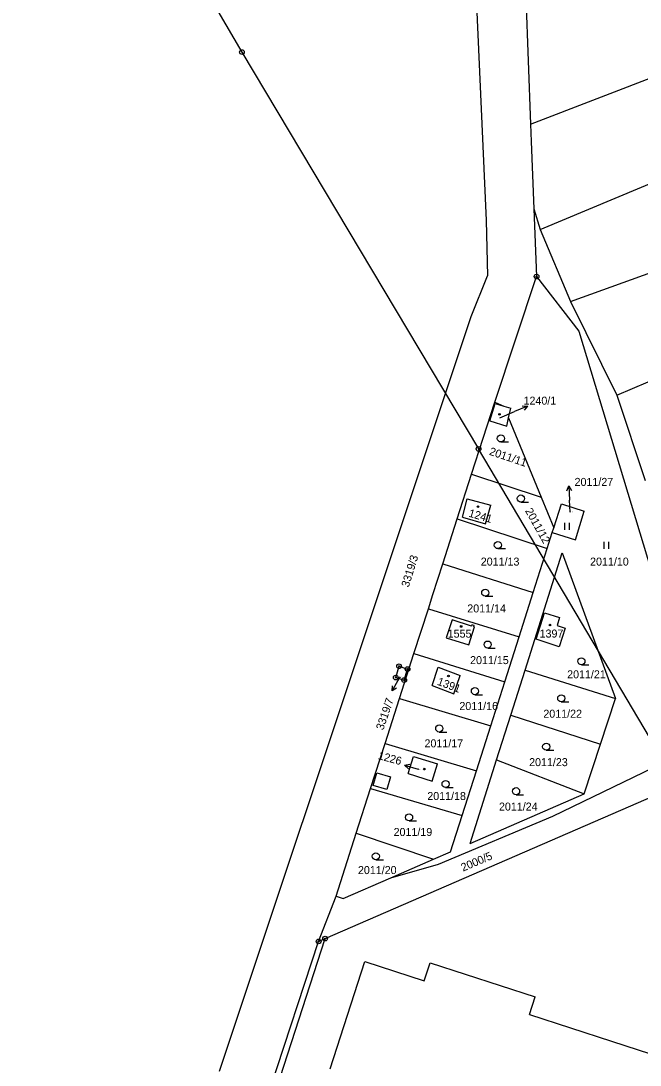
# Model space of a CAD drawing. Extents: x -763205 to -760228, y -1155311 to -1152844.
# Drawn here: x -761869.1 to -761737.4, y -1154249.1 to -1154027.2 of the extents above; entities that cross this region are included whole.
import ezdxf

# ---------------------------------------------------------------- set-up
doc = ezdxf.new("R2010")
doc.units = 0
for name, color, linetype in [('Vrstva 1', 7, 'Continuous'), ('Vrstva 12', 7, 'Continuous'), ('Vrstva 16', 7, 'Continuous'), ('Vrstva 18', 7, 'Continuous'), ('Vrstva 19', 7, 'Continuous'), ('Vrstva 24', 7, 'Continuous'), ('Vrstva 25', 7, 'Continuous'), ('Vrstva 26', 7, 'Continuous'), ('Vrstva 4', 7, 'Continuous'), ('Vrstva 6', 7, 'Continuous')]:
    doc.layers.add(name, color=color, linetype=linetype)

msp = doc.modelspace()

# ---------------------------------------------------------------- linework, layer by layer
at = {"layer": 'Vrstva 1'}
for p, q in [((-761772.74, -1154010.99), (-761770.15, -1154069.65)), ((-761761.76, -1154020.22), (-761760.68, -1154049.22)), ((-761760.68, -1154049.22), (-761760.55, -1154052.86)), ((-761760.55, -1154052.86), (-761759.99, -1154067.17)), ((-761759.99, -1154067.17), (-761759.42, -1154081.57)), ((-761770.15, -1154069.65), (-761769.86, -1154081.42)), ((-761773.28, -1154090.08), (-761769.86, -1154081.42)), ((-761768.31, -1154108.27), (-761759.42, -1154081.57)), ((-761759.42, -1154081.57), (-761750.42, -1154093.2)), ((-761791.55, -1154144.69), (-761773.28, -1154090.08)), ((-761750.42, -1154093.2), (-761723.95, -1154180.74)), ((-761773.22, -1154123.53), (-761768.31, -1154108.27)), ((-761769.32, -1154112.24), (-761768.18, -1154108.52)), ((-761768.31, -1154108.27), (-761766.37, -1154109.08)), ((-761768.18, -1154108.52), (-761766.37, -1154109.08)), ((-761766.37, -1154109.08), (-761764.85, -1154109.54)), ((-761765.34, -1154111.59), (-761764.85, -1154109.54)), ((-761765.75, -1154113.33), (-761765.34, -1154111.59)), ((-761765.34, -1154111.59), (-761758.42, -1154128.42)), ((-761769.32, -1154112.24), (-761765.75, -1154113.33)), ((-761776.27, -1154133.03), (-761773.22, -1154123.53)), ((-761773.22, -1154123.53), (-761758.42, -1154128.42)), ((-761775.13, -1154132.69), (-761774.14, -1154128.78)), ((-761774.14, -1154128.78), (-761769.16, -1154130.12)), ((-761758.42, -1154128.42), (-761755.74, -1154134.95)), ((-761770.24, -1154134.11), (-761769.16, -1154130.12)), ((-761755.74, -1154134.95), (-761754.1, -1154129.85)), ((-761754.1, -1154129.85), (-761749.29, -1154131.44)), ((-761751.15, -1154137.49), (-761749.29, -1154131.44)), ((-761779.35, -1154142.62), (-761776.27, -1154133.03)), ((-761776.27, -1154133.03), (-761757.14, -1154139.34)), ((-761775.13, -1154132.69), (-761770.24, -1154134.11)), ((-761757.14, -1154139.34), (-761756.07, -1154135.98)), ((-761756.07, -1154135.98), (-761755.74, -1154134.95)), ((-761756.07, -1154135.98), (-761751.15, -1154137.49)), ((-761761.85, -1154165.17), (-761753.96, -1154140.29)), ((-761760.11, -1154148.67), (-761757.14, -1154139.34)), ((-761753.96, -1154140.29), (-761742.6, -1154171.22)), ((-761781.48, -1154149.11), (-761779.35, -1154142.62)), ((-761779.35, -1154142.62), (-761760.11, -1154148.67)), ((-761826.85, -1154250.43), (-761791.55, -1154144.69)), ((-761782.42, -1154152.15), (-761781.48, -1154149.11)), ((-761763.13, -1154158.15), (-761760.11, -1154148.67)), ((-761785.5, -1154161.69), (-761782.42, -1154152.15)), ((-761782.42, -1154152.15), (-761763.13, -1154158.15)), ((-761759.51, -1154158.64), (-761757.69, -1154152.99)), ((-761757.69, -1154152.99), (-761754.5, -1154154.02)), ((-761777.38, -1154154.54), (-761778.63, -1154158.35)), ((-761773.24, -1154155.82), (-761777.38, -1154154.54)), ((-761773.81, -1154159.84), (-761772.6, -1154156.02)), ((-761773.17, -1154155.6), (-761773.24, -1154155.82)), ((-761772.71, -1154155.74), (-761773.17, -1154155.6)), ((-761772.78, -1154155.96), (-761772.71, -1154155.74)), ((-761772.6, -1154156.02), (-761772.78, -1154155.96)), ((-761754.5, -1154154.02), (-761755.04, -1154155.74)), ((-761755.04, -1154155.74), (-761753.32, -1154156.28)), ((-761778.63, -1154158.35), (-761773.81, -1154159.84)), ((-761766.17, -1154167.67), (-761763.13, -1154158.15)), ((-761753.32, -1154156.28), (-761754.59, -1154160.23)), ((-761754.59, -1154160.23), (-761759.51, -1154158.64)), ((-761788.56, -1154171.24), (-761785.5, -1154161.69)), ((-761785.5, -1154161.69), (-761766.17, -1154167.67)), ((-761789.35, -1154166.76), (-761788.65, -1154164.38)), ((-761788.65, -1154164.38), (-761786.84, -1154164.97)), ((-761787.55, -1154167.31), (-761786.84, -1154164.97)), ((-761781.64, -1154168.43), (-761780.3, -1154164.54)), ((-761780.3, -1154164.54), (-761775.63, -1154166.34)), ((-761789.35, -1154166.76), (-761787.55, -1154167.31)), ((-761777, -1154170.2), (-761775.63, -1154166.34)), ((-761764.88, -1154174.73), (-761761.85, -1154165.17)), ((-761761.85, -1154165.17), (-761742.6, -1154171.22)), ((-761781.64, -1154168.43), (-761777, -1154170.2)), ((-761769.16, -1154177.05), (-761766.17, -1154167.67)), ((-761791.63, -1154180.78), (-761788.56, -1154171.24)), ((-761788.56, -1154171.24), (-761769.16, -1154177.05)), ((-761745.78, -1154180.89), (-761742.6, -1154171.22)), ((-761767.92, -1154184.27), (-761764.88, -1154174.73)), ((-761764.88, -1154174.73), (-761745.78, -1154180.89)), ((-761772.19, -1154186.58), (-761769.16, -1154177.05)), ((-761794.7, -1154190.33), (-761791.63, -1154180.78)), ((-761791.63, -1154180.78), (-761772.19, -1154186.58)), ((-761755.98, -1154196.22), (-761723.95, -1154180.74)), ((-761749.26, -1154191.45), (-761745.78, -1154180.89)), ((-761786.69, -1154187.13), (-761785.55, -1154183.51)), ((-761785.55, -1154183.51), (-761780.49, -1154185.1)), ((-761773.55, -1154202.04), (-761767.92, -1154184.27)), ((-761767.92, -1154184.27), (-761749.26, -1154191.45)), ((-761786.69, -1154187.13), (-761781.64, -1154188.76)), ((-761781.64, -1154188.76), (-761780.49, -1154185.1)), ((-761775.22, -1154196.1), (-761772.19, -1154186.58)), ((-761804.37, -1154222.23), (-761724.28, -1154187.48)), ((-761797.76, -1154199.85), (-761794.7, -1154190.33)), ((-761794.7, -1154190.33), (-761775.22, -1154196.1)), ((-761773.55, -1154202.04), (-761749.26, -1154191.45)), ((-761777.68, -1154203.82), (-761775.22, -1154196.1)), ((-761780.23, -1154206.45), (-761755.98, -1154196.22)), ((-761802.06, -1154213.21), (-761797.76, -1154199.85)), ((-761797.76, -1154199.85), (-761781.31, -1154205.39)), ((-761781.31, -1154205.39), (-761777.68, -1154203.82)), ((-761790.37, -1154209.31), (-761781.31, -1154205.39)), ((-761790.37, -1154209.31), (-761780.23, -1154206.45)), ((-761800.51, -1154213.69), (-761790.37, -1154209.31)), ((-761805.75, -1154222.83), (-761802.06, -1154213.21)), ((-761802.06, -1154213.21), (-761800.51, -1154213.69)), ((-761843.5, -1154342.76), (-761804.37, -1154222.23)), ((-761805.75, -1154222.83), (-761804.37, -1154222.23)), ((-761837.94, -1154320.28), (-761805.75, -1154222.83)), ((-761803.32, -1154249.88), (-761795.91, -1154227.09)), ((-761795.91, -1154227.09), (-761783.28, -1154231.2)), ((-761783.28, -1154231.2), (-761782.05, -1154227.36)), ((-761782.05, -1154227.36), (-761759.7, -1154234.62)), ((-761760.89, -1154238.37), (-761759.7, -1154234.62)), ((-761760.89, -1154238.37), (-761743.45, -1154244.04)), ((-761743.45, -1154244.04), (-761709.32, -1154255.23))]:
    msp.add_line(p, q, dxfattribs=at)
at = {"layer": 'Vrstva 12'}
for p, q in [((-761869.08, -1153954.17), (-761822.06, -1154033.87)), ((-761822.06, -1154033.87), (-761771.74, -1154118.18)), ((-761732.92, -1154183.64), (-761771.74, -1154118.18))]:
    msp.add_line(p, q, dxfattribs=at)
at = {"layer": 'Vrstva 16'}
for p, q in [((-761761.331, -1154109.082), (-761764.09, -1154110.26)), ((-761767.22, -1154111.6), (-761764.09, -1154110.26)), ((-761752.557, -1154126.055), (-761752.38, -1154129.05)), ((-761752.23, -1154131.65), (-761752.38, -1154129.05)), ((-761790.126, -1154169.617), (-761788.66, -1154167)), ((-761788.43, -1154166.6), (-761788.66, -1154167)), ((-761787.469, -1154185.383), (-761784.6, -1154186.26)), ((-761784.43, -1154186.31), (-761784.6, -1154186.26))]:
    msp.add_line(p, q, dxfattribs=at)
for points in [[(-761762.447, -1154109.015), (-761761.331, -1154109.082), (-761762.054, -1154109.934)], [(-761752.997, -1154127.083), (-761752.557, -1154126.055), (-761751.999, -1154127.024)], [(-761789.201, -1154168.989), (-761790.126, -1154169.617), (-761790.074, -1154168.501)], [(-761786.659, -1154186.153), (-761787.469, -1154185.383), (-761786.366, -1154185.197)]]:
    msp.add_lwpolyline(points, dxfattribs=at)
at = {"layer": 'Vrstva 24'}
for centre, radius in [((-761759.42, -1154081.57), 0.5), ((-761759.42, -1154081.57), 0.1), ((-761788.65, -1154164.38), 0.5), ((-761788.65, -1154164.38), 0.1), ((-761786.84, -1154164.97), 0.5), ((-761786.84, -1154164.97), 0.1), ((-761789.35, -1154166.76), 0.5), ((-761789.35, -1154166.76), 0.1), ((-761787.55, -1154167.31), 0.5), ((-761787.55, -1154167.31), 0.1), ((-761805.75, -1154222.83), 0.5), ((-761805.75, -1154222.83), 0.1), ((-761804.37, -1154222.23), 0.5), ((-761804.37, -1154222.23), 0.1)]:
    msp.add_circle(centre, radius, dxfattribs=at)
at = {"layer": 'Vrstva 25'}
for p, q in [((-761767, -1154116.71), (-761765.4, -1154116.71)), ((-761762.75, -1154129.48), (-761761.15, -1154129.48)), ((-761753.4, -1154135.41), (-761753.4, -1154133.91)), ((-761752.4, -1154135.41), (-761752.4, -1154133.91)), ((-761745.05, -1154139.44), (-761745.05, -1154137.94)), ((-761744.05, -1154139.44), (-761744.05, -1154137.94)), ((-761767.64, -1154139.38), (-761766.04, -1154139.38)), ((-761770.33, -1154149.5), (-761768.73, -1154149.5)), ((-761769.8, -1154160.51), (-761768.2, -1154160.51)), ((-761749.86, -1154164.06), (-761748.26, -1154164.06)), ((-761772.52, -1154170.41), (-761770.92, -1154170.41)), ((-761754.16, -1154171.93), (-761752.56, -1154171.93)), ((-761780.11, -1154178.34), (-761778.51, -1154178.34)), ((-761757.36, -1154182.21), (-761755.76, -1154182.21)), ((-761778.76, -1154190.14), (-761777.16, -1154190.14)), ((-761763.76, -1154191.66), (-761762.16, -1154191.66)), ((-761786.51, -1154197.22), (-761784.91, -1154197.22)), ((-761793.59, -1154205.49), (-761791.99, -1154205.49))]:
    msp.add_line(p, q, dxfattribs=at)
for centre, radius in [((-761767.29, -1154110.85), 0.175), ((-761767, -1154115.96), 0.75), ((-761762.75, -1154128.73), 0.75), ((-761771.87, -1154130.45), 0.175), ((-761767.64, -1154138.63), 0.75), ((-761770.33, -1154148.75), 0.75), ((-761775.44, -1154155.91), 0.175), ((-761756.56, -1154155.61), 0.175), ((-761769.8, -1154159.76), 0.75), ((-761749.86, -1154163.31), 0.75), ((-761778.14, -1154166.44), 0.175), ((-761772.52, -1154169.66), 0.75), ((-761754.16, -1154171.18), 0.75), ((-761780.11, -1154177.59), 0.75), ((-761757.36, -1154181.46), 0.75), ((-761783.29, -1154186.23), 0.175), ((-761778.76, -1154189.39), 0.75), ((-761763.76, -1154190.91), 0.75), ((-761786.51, -1154196.47), 0.75), ((-761793.59, -1154204.74), 0.75)]:
    msp.add_circle(centre, radius, dxfattribs=at)
at = {"layer": 'Vrstva 26'}
for centre in [(-761822.06, -1154033.87), (-761771.74, -1154118.18)]:
    msp.add_circle(centre, 0.5, dxfattribs=at)
at = {"layer": 'Vrstva 4'}
for p, q in [((-761794.18, -1154189.69), (-761793.41, -1154187.04)), ((-761793.41, -1154187.04), (-761790.5, -1154187.89)), ((-761790.5, -1154187.89), (-761791.25, -1154190.54)), ((-761791.25, -1154190.54), (-761794.18, -1154189.69))]:
    msp.add_line(p, q, dxfattribs=at)
at = {"layer": 'Vrstva 6'}
for p, q in [((-761760.68, -1154049.22), (-761633.28, -1153999.88)), ((-761758.67, -1154071.58), (-761704.72, -1154049.09)), ((-761759.99, -1154067.17), (-761758.67, -1154071.58)), ((-761758.67, -1154071.58), (-761752.19, -1154086.86)), ((-761752.19, -1154086.86), (-761709.48, -1154071.4)), ((-761752.19, -1154086.86), (-761742.32, -1154106.77)), ((-761742.32, -1154106.77), (-761719.69, -1154097.12)), ((-761742.32, -1154106.77), (-761736.29, -1154124.89))]:
    msp.add_line(p, q, dxfattribs=at)

# ---------------------------------------------------------------- texts
at = {"layer": 'Vrstva 16'}
for s, p in [('1240/1', (-761762.177, -1154108.79)), ('2011/27', (-761751.323, -1154126.05))]:
    msp.add_text(s, height=1.7, dxfattribs=at).set_placement(p)
for s, rotation, p in [('3319/7', 71.04677, (-761792.018, -1154178.06)), ('1226', 344.74871, (-761793.233, -1154184.062))]:
    msp.add_text(s, height=1.7, rotation=rotation, dxfattribs=at).set_placement(p)
at = {"layer": 'Vrstva 18'}
for s, rotation, p in [('2011/11', 341.48285, (-761769.605, -1154119.395)), ('2011/12', 299.31315, (-761761.914, -1154131.327)), ('3319/3', 72.82294, (-761786.6, -1154147.703)), ('2000/5', 23.0902, (-761775.042, -1154208.007))]:
    msp.add_text(s, height=1.7, rotation=rotation, dxfattribs=at).set_placement(p)
for s, height, p in [('2011/27', 0.1, (-761752.216, -1154131.65)), ('2011/13', 1.7, (-761771.273, -1154142.98)), ('2011/10', 1.7, (-761748.023, -1154142.98)), ('2011/14', 1.7, (-761774.143, -1154152.93)), ('2011/15', 1.7, (-761773.543, -1154163.91)), ('3319/7', 0.1, (-761788.416, -1154166.6)), ('2011/21', 1.7, (-761752.903, -1154166.93)), ('2011/16', 1.7, (-761775.823, -1154173.67)), ('2011/22', 1.7, (-761757.963, -1154175.3)), ('2011/17', 1.7, (-761783.243, -1154181.6)), ('2011/23', 1.7, (-761760.993, -1154185.59)), ('2011/18', 1.7, (-761782.643, -1154192.79)), ('2011/24', 1.7, (-761767.403, -1154195.03)), ('2011/19', 1.7, (-761789.813, -1154200.43)), ('2011/20', 1.7, (-761797.393, -1154208.52))]:
    msp.add_text(s, height=height, dxfattribs=at).set_placement(p)
at = {"layer": 'Vrstva 19'}
for s, height, p in [('1240/1', 0.1, (-761767.427, -1154111.6)), ('1555', 1.7, (-761778.306, -1154158.29)), ('1397', 1.7, (-761758.762, -1154158.27)), ('1226', 0.1, (-761784.407, -1154186.31))]:
    msp.add_text(s, height=height, dxfattribs=at).set_placement(p)
for s, rotation, p in [('1241', 343.94656, (-761773.983, -1154132.549)), ('1391', 339.53479, (-761780.672, -1154168.267))]:
    msp.add_text(s, height=1.7, rotation=rotation, dxfattribs=at).set_placement(p)

doc.saveas('drawing.dxf')
